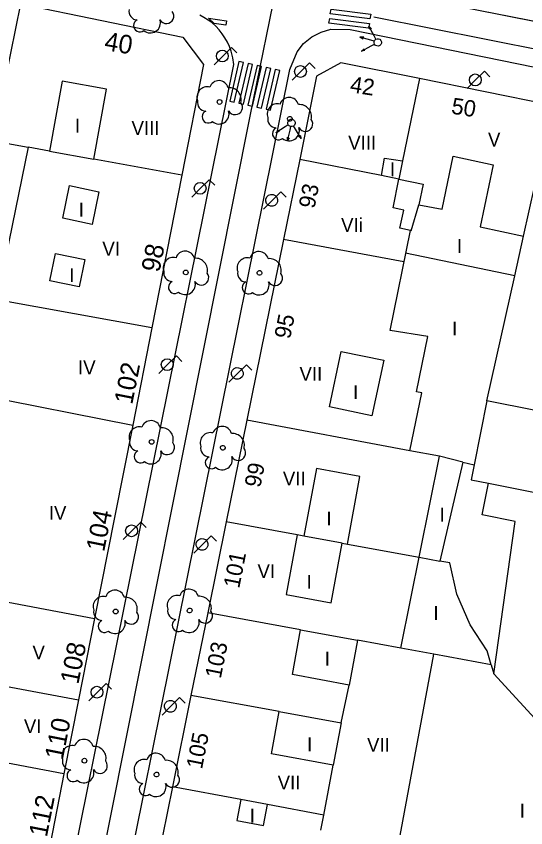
# Model space of a CAD drawing. Extents: x 282771 to 285132, y 4823109 to 4825496.
# Drawn here: x 284528 to 284582.8, y 4823154.5 to 4823241.9 of the extents above; entities that cross this region are included whole.
import ezdxf

# ---------------------------------------------------------------- set-up
doc = ezdxf.new("R2010")
doc.units = 0
for name, color, linetype in [('ACERA-BORDILLO', 7, 'Continuous'), ('ARBOL', 7, 'Continuous'), ('CALLE-EJE', 7, 'Continuous'), ('EDIFICIO', 7, 'Continuous'), ('FAROLA', 7, 'Continuous'), ('INTERIOR-EDIFICIO', 7, 'Continuous'), ('MEDIANERA', 7, 'Continuous'), ('NUM-PORTAL', 7, 'Continuous'), ('PASO-PEATONES', 7, 'Continuous'), ('SEMAFORO', 7, 'Continuous'), ('SENAL-VIARIA', 7, 'Continuous'), ('TXT-ALTURA-EDIFICIO', 7, 'Continuous')]:
    doc.layers.add(name, color=color, linetype=linetype)

msp = doc.modelspace()

# ---------------------------------------------------------------- linework, layer by layer
at = {"layer": 'ACERA-BORDILLO'}
for points in [[(284527.682, 4823132.699), (284528.089, 4823132.847), (284528.485, 4823133.026), (284529.05, 4823133.351), (284529.404, 4823133.597), (284529.899, 4823134.008), (284530.197, 4823134.309), (284530.591, 4823134.791), (284530.932, 4823135.296), (284551.397, 4823236.676), (284551.288, 4823237.405), (284551.101, 4823238.14), (284550.921, 4823238.625), (284550.702, 4823239.1), (284550.442, 4823239.561), (284550.143, 4823240.001), (284549.809, 4823240.418), (284549.442, 4823240.806), (284549.045, 4823241.161), (284548.624, 4823241.481), (284548.183, 4823241.764), (284547.727, 4823242.007)], [(284537.12, 4823135.346), (284557.418, 4823236.159), (284558.198, 4823238.07), (284558.894, 4823238.936), (284559.771, 4823239.658), (284560.776, 4823240.184), (284561.845, 4823240.488), (284563.909, 4823240.462), (284646.727, 4823223.558)]]:
    msp.add_lwpolyline(points, dxfattribs=at)
at = {"layer": 'ARBOL'}
for centre in [(284549.853, 4823232.653), (284546.226, 4823214.292), (284542.548, 4823196.041), (284538.677, 4823177.782), (284535.317, 4823161.714)]:
    msp.add_circle(centre, 0.255, dxfattribs=at)
for centre, radius, start, end in [((284541.034, 4823242.423), 0.935, 168.59898, 268.13236), ((284544.144, 4823241.893), 0.797, 208.96246, 38.99103), ((284541.274, 4823240.873), 0.672, 113.73672, 309.4725), ((284542.414, 4823241.173), 1.086, 228.95447, 17.92796), ((284549.783, 4823233.913), 1.038, 15.64228, 161.38435), ((284548.523, 4823233.183), 1.097, 75.4318, 200.55608), ((284550.913, 4823232.913), 1.272, 345.03273, 95.79925), ((284548.413, 4823232.613), 0.935, 168.59898, 268.13236), ((284551.523, 4823232.083), 0.797, 208.96246, 38.99103), ((284548.653, 4823231.063), 0.672, 113.73672, 309.4725), ((284549.793, 4823231.363), 1.086, 228.95447, 17.92796), ((284546.156, 4823215.552), 1.038, 15.64228, 161.38435), ((284544.897, 4823214.822), 1.097, 75.4318, 200.55608), ((284547.286, 4823214.552), 1.272, 345.03273, 95.79925), ((284544.787, 4823214.252), 0.935, 168.59898, 268.13236), ((284547.896, 4823213.722), 0.797, 208.96246, 38.99103), ((284545.027, 4823212.702), 0.672, 113.73672, 309.4725), ((284546.166, 4823213.002), 1.086, 228.95447, 17.92796), ((284542.478, 4823197.301), 1.038, 15.64228, 161.38435), ((284541.218, 4823196.571), 1.097, 75.4318, 200.55608), ((284543.608, 4823196.301), 1.272, 345.03273, 95.79925), ((284541.108, 4823196.001), 0.935, 168.59898, 268.13236), ((284544.218, 4823195.471), 0.797, 208.96246, 38.99103), ((284541.348, 4823194.451), 0.672, 113.73672, 309.4725), ((284542.488, 4823194.751), 1.086, 228.95447, 17.92796), ((284538.607, 4823179.042), 1.038, 15.64228, 161.38435), ((284537.347, 4823178.312), 1.097, 75.4318, 200.55608), ((284539.737, 4823178.042), 1.272, 345.03273, 95.79925), ((284537.237, 4823177.742), 0.935, 168.59898, 268.13236), ((284540.347, 4823177.212), 0.797, 208.96246, 38.99103), ((284537.477, 4823176.192), 0.672, 113.73672, 309.4725), ((284538.617, 4823176.492), 1.086, 228.95447, 17.92796), ((284535.247, 4823162.974), 1.038, 15.64228, 161.38435), ((284533.987, 4823162.244), 1.097, 75.4318, 200.55608), ((284536.377, 4823161.974), 1.272, 345.03273, 95.79925), ((284533.877, 4823161.674), 0.935, 168.59898, 268.13236), ((284536.987, 4823161.144), 0.797, 208.96246, 38.99103), ((284534.117, 4823160.124), 0.672, 113.73672, 309.4725), ((284535.257, 4823160.424), 1.086, 228.95447, 17.92796)]:
    msp.add_arc(centre, radius, start, end, dxfattribs=at)
for centre, major_axis, start_param, end_param in [((284557.347, 4823232.103), (0.622, 0.831), 5.628095, 8.171774), ((284556.087, 4823231.373), (0.657, 0.878), 0.388434, 2.572264), ((284558.477, 4823231.103), (0.763, 1.019), 5.093858, 7.027098), ((284555.977, 4823230.803), (-0.561, -0.749), 5.1561, 6.893286), ((284559.087, 4823230.273), (-0.478, -0.638), 5.860576, 9.1772), ((284556.217, 4823229.253), (-0.403, -0.538), 4.198573, 7.614807), ((284557.357, 4823229.553), (-0.651, -0.869), 6.209502, 8.80958), ((284554.097, 4823215.506), (0.622, 0.831), 5.628095, 8.171774), ((284552.837, 4823214.776), (0.657, 0.878), 0.388434, 2.572264), ((284555.227, 4823214.506), (0.763, 1.019), 5.093858, 7.027098), ((284552.727, 4823214.206), (-0.561, -0.749), 5.1561, 6.893286), ((284555.837, 4823213.676), (-0.478, -0.638), 5.860576, 9.1772), ((284552.967, 4823212.656), (-0.403, -0.538), 4.198573, 7.614807), ((284554.107, 4823212.956), (-0.651, -0.869), 6.209502, 8.80958), ((284550.128, 4823196.677), (0.622, 0.831), 5.628095, 8.171774), ((284548.868, 4823195.947), (0.657, 0.878), 0.388434, 2.572264), ((284551.258, 4823195.677), (0.763, 1.019), 5.093858, 7.027098), ((284548.758, 4823195.377), (-0.561, -0.749), 5.1561, 6.893286), ((284551.868, 4823194.847), (-0.478, -0.638), 5.860576, 9.1772), ((284548.998, 4823193.827), (-0.403, -0.538), 4.198573, 7.614807), ((284550.138, 4823194.127), (-0.651, -0.869), 6.209502, 8.80958), ((284546.57, 4823179.148), (0.622, 0.831), 5.628095, 8.171774), ((284545.31, 4823178.418), (0.657, 0.878), 0.388434, 2.572264), ((284547.7, 4823178.148), (0.763, 1.019), 5.093858, 7.027098), ((284545.2, 4823177.848), (-0.561, -0.749), 5.1561, 6.893286), ((284548.31, 4823177.318), (-0.478, -0.638), 5.860576, 9.1772), ((284545.44, 4823176.298), (-0.403, -0.538), 4.198573, 7.614807), ((284546.58, 4823176.598), (-0.651, -0.869), 6.209502, 8.80958), ((284543.012, 4823161.483), (0.622, 0.831), 5.628095, 8.171774), ((284541.752, 4823160.753), (0.657, 0.878), 0.388434, 2.572264), ((284544.142, 4823160.483), (0.763, 1.019), 5.093858, 7.027098), ((284541.642, 4823160.183), (-0.561, -0.749), 5.1561, 6.893286), ((284544.752, 4823159.653), (-0.478, -0.638), 5.860576, 9.1772), ((284541.882, 4823158.633), (-0.403, -0.538), 4.198573, 7.614807), ((284543.022, 4823158.933), (-0.651, -0.869), 6.209502, 8.80958)]:
    msp.add_ellipse(centre, major_axis=major_axis, ratio=0.999979, start_param=start_param, end_param=end_param, dxfattribs=at)
for centre in [(284557.417, 4823230.843), (284554.167, 4823214.246), (284550.198, 4823195.417), (284546.64, 4823177.888), (284543.082, 4823160.223)]:
    msp.add_ellipse(centre, major_axis=(0.153, 0.204), ratio=0.999979, dxfattribs=at)
at = {"layer": 'CALLE-EJE'}
for points in [[(284532.164, 4823126.523), (284534.816, 4823139.02), (284553.15, 4823231.134), (284556.327, 4823246.798)], [(284556.327, 4823246.798), (284597.841, 4823238.539)]]:
    msp.add_lwpolyline(points, dxfattribs=at)
at = {"layer": 'EDIFICIO'}
for points in [[(284545.814, 4823224.773), (284542.564, 4823208.323), (284540.514, 4823197.863), (284538.554, 4823187.893), (284536.414, 4823177.033), (284534.684, 4823168.263), (284533.114, 4823160.304), (284531.364, 4823151.444), (284528.644, 4823137.654), (284526.583, 4823136.033), (284464.195, 4823148.414), (284462.125, 4823151.514), (284465.355, 4823168.013), (284468.445, 4823183.803), (284473.415, 4823209.243), (284476.655, 4823225.803), (284481.415, 4823250.143), (284485.015, 4823252.093), (284528.474, 4823243.213), (284545.914, 4823239.643), (284548.134, 4823236.683), (284545.814, 4823224.773)], [(284645.31, 4823220.356), (284627.07, 4823223.996), (284626.73, 4823222.066), (284605.73, 4823226.286), (284606.03, 4823228.216), (284585.51, 4823232.326), (284571.36, 4823235.176), (284562.9, 4823236.886), (284560.3, 4823235.426), (284558.49, 4823226.476), (284556.73, 4823217.836), (284552.789, 4823198.375), (284550.569, 4823187.435), (284548.579, 4823177.635), (284546.779, 4823168.745), (284544.789, 4823158.915), (284543.179, 4823150.935)], [(284615.957, 4823172.394), (284612.339, 4823155.075), (284597.259, 4823157.935), (284592.309, 4823161.175), (284589.439, 4823160.085), (284587.759, 4823161.905), (284579.359, 4823171.065), (284581.669, 4823187.465), (284578.119, 4823188.185), (284578.809, 4823191.605), (284599.429, 4823187.486), (284599.719, 4823188.936), (284618.939, 4823185.096), (284618.649, 4823183.646), (284637.189, 4823179.936), (284640.379, 4823179.306)]]:
    msp.add_lwpolyline(points, dxfattribs=at)
at = {"layer": 'FAROLA'}
for p, q in [((284551.133, 4823238.532), (284550.193, 4823237.602)), ((284551.723, 4823237.942), (284551.133, 4823238.532)), ((284550.193, 4823237.602), (284549.263, 4823236.662)), ((284559.544, 4823236.863), (284558.604, 4823235.933)), ((284560.134, 4823236.273), (284559.544, 4823236.863)), ((284558.604, 4823235.933), (284557.674, 4823234.993)), ((284578.356, 4823235.963), (284577.416, 4823235.033)), ((284578.946, 4823235.373), (284578.356, 4823235.963)), ((284577.416, 4823235.033), (284576.486, 4823234.093)), ((284548.746, 4823224.286), (284547.806, 4823223.356)), ((284549.336, 4823223.696), (284548.746, 4823224.286)), ((284547.806, 4823223.356), (284546.876, 4823222.416)), ((284556.45, 4823222.988), (284555.51, 4823222.058)), ((284557.04, 4823222.398), (284556.45, 4823222.988)), ((284555.51, 4823222.058), (284554.58, 4823221.118)), ((284545.208, 4823205.297), (284544.268, 4823204.367)), ((284545.798, 4823204.707), (284545.208, 4823205.297)), ((284544.268, 4823204.367), (284543.338, 4823203.427)), ((284552.74, 4823204.346), (284551.8, 4823203.416)), ((284553.33, 4823203.756), (284552.74, 4823204.346)), ((284551.8, 4823203.416), (284550.87, 4823202.476)), ((284541.37, 4823187.403), (284540.43, 4823186.473)), ((284541.96, 4823186.813), (284541.37, 4823187.403)), ((284540.43, 4823186.473), (284539.5, 4823185.533)), ((284548.955, 4823185.932), (284548.015, 4823185.002)), ((284549.545, 4823185.342), (284548.955, 4823185.932)), ((284548.015, 4823185.002), (284547.085, 4823184.062)), ((284537.645, 4823170.021), (284536.705, 4823169.091)), ((284538.235, 4823169.431), (284537.645, 4823170.021)), ((284536.705, 4823169.091), (284535.775, 4823168.151)), ((284545.549, 4823168.503), (284544.609, 4823167.573)), ((284546.139, 4823167.913), (284545.549, 4823168.503)), ((284544.609, 4823167.573), (284543.679, 4823166.633))]:
    msp.add_line(p, q, dxfattribs=at)
for centre, radius in [((284550.153, 4823237.602), 0.637), ((284558.564, 4823235.933), 0.638), ((284577.376, 4823235.033), 0.638), ((284547.766, 4823223.356), 0.637), ((284544.228, 4823204.367), 0.637), ((284540.39, 4823186.473), 0.637), ((284536.665, 4823169.091), 0.637)]:
    msp.add_circle(centre, radius, dxfattribs=at)
for centre in [(284555.47, 4823222.058), (284551.76, 4823203.416), (284547.975, 4823185.002), (284544.569, 4823167.573)]:
    msp.add_ellipse(centre, major_axis=(0.372, 0.518), ratio=0.999979, dxfattribs=at)
at = {"layer": 'INTERIOR-EDIFICIO'}
msp.add_line((284569.16, 4823224.356), (284567.28, 4823224.729), dxfattribs=at)
for points in [[(284507.575, 4823236.593), (284506.895, 4823232.843), (284512.155, 4823231.763), (284512.435, 4823232.663), (284525.753, 4823229.931), (284525.454, 4823228.473), (284529.274, 4823227.773), (284523.744, 4823200.913), (284521.744, 4823191.203), (284519.497, 4823180.247)], [(284537.684, 4823234.023), (284532.914, 4823234.883), (284531.544, 4823227.361), (284536.315, 4823226.496), (284537.684, 4823234.023)], [(284567.28, 4823224.729), (284567.62, 4823226.606), (284569.55, 4823226.306), (284569.16, 4823224.356)], [(284569.16, 4823224.356), (284571.76, 4823223.786), (284571.3, 4823221.586), (284573.81, 4823221.106), (284575, 4823226.816), (284579.3, 4823225.896), (284577.91, 4823219.196), (284582.564, 4823218.185), (284583.78, 4823223.656), (284602.87, 4823219.646), (284602.38, 4823217.436), (284626.59, 4823212.346), (284627.05, 4823214.576), (284637.93, 4823212.306), (284633.4, 4823189.566), (284622.26, 4823191.776), (284622.72, 4823194.136), (284600.01, 4823198.686), (284599.57, 4823196.296), (284578.629, 4823200.476), (284577.249, 4823193.576), (284576.929, 4823191.975), (284578.809, 4823191.605)], [(284569.109, 4823152.675), (284572.917, 4823173.183), (284569.378, 4823173.83), (284573.519, 4823194.505), (284570.34, 4823195.099), (284571.639, 4823201.326), (284571.049, 4823201.446), (284572.27, 4823207.396), (284568.21, 4823208.046), (284570.4, 4823218.816), (284569.26, 4823219.066), (284569.67, 4823221.006), (284568.53, 4823221.246), (284569.16, 4823224.356)], [(284536.874, 4823222.993), (284536.134, 4823219.473), (284532.984, 4823220.133), (284533.724, 4823223.653), (284536.874, 4823222.993)], [(284535.344, 4823215.703), (284534.734, 4823212.753), (284531.584, 4823213.403), (284532.194, 4823216.343), (284535.344, 4823215.703)], [(284567.529, 4823204.836), (284566.259, 4823198.845), (284561.689, 4823199.805), (284562.959, 4823205.795), (284567.529, 4823204.836)], [(284558.941, 4823185.895), (284558.22, 4823186.028), (284557.039, 4823179.615), (284561.879, 4823178.715), (284563.05, 4823185.139), (284563.629, 4823185.032), (284564.959, 4823192.305), (284560.279, 4823193.175), (284558.941, 4823185.895)], [(284563.819, 4823169.865), (284557.689, 4823170.985), (284558.57, 4823175.807), (284564.698, 4823174.686), (284563.819, 4823169.865)], [(284562.077, 4823161.249), (284555.439, 4823162.465), (284556.269, 4823167.015), (284562.929, 4823165.805), (284562.077, 4823161.249)], [(284555.02, 4823156.992), (284552.148, 4823157.532), (284551.709, 4823155.285), (284554.589, 4823154.735), (284555.02, 4823156.992)]]:
    msp.add_lwpolyline(points, dxfattribs=at)
at = {"layer": 'MEDIANERA'}
for p, q in [((284567.28, 4823224.729), (284558.49, 4823226.476)), ((284570.494, 4823218.792), (284571.3, 4823221.586)), ((284581.62, 4823213.946), (284582.564, 4823218.185)), ((284569.69, 4823215.446), (284556.73, 4823217.836)), ((284581.62, 4823213.946), (284569.88, 4823216.366)), ((284578.629, 4823200.476), (284581.62, 4823213.946)), ((284570.34, 4823195.099), (284552.789, 4823198.375)), ((284576.029, 4823193.875), (284573.519, 4823194.505)), ((284576.029, 4823193.875), (284573.559, 4823183.205)), ((284576.029, 4823193.875), (284577.249, 4823193.576)), ((284558.22, 4823186.028), (284550.569, 4823187.435)), ((284563.05, 4823185.139), (284558.941, 4823185.895)), ((284558.57, 4823175.807), (284548.579, 4823177.635)), ((284569.378, 4823173.83), (284564.698, 4823174.686)), ((284579.079, 4823172.055), (284572.917, 4823173.183)), ((284579.079, 4823172.055), (284579.359, 4823171.065)), ((284562.929, 4823165.805), (284563.819, 4823169.865)), ((284556.269, 4823167.015), (284546.779, 4823168.745)), ((284561.069, 4823155.855), (284562.077, 4823161.249)), ((284552.148, 4823157.532), (284544.789, 4823158.915)), ((284561.069, 4823155.855), (284555.02, 4823156.992)), ((284560.769, 4823154.245), (284561.069, 4823155.855))]:
    msp.add_line(p, q, dxfattribs=at)
for points in [[(284525.753, 4823229.931), (284528.474, 4823243.213)], [(284571.36, 4823235.176), (284569.556, 4823226.304), (284569.16, 4823224.356)], [(284531.544, 4823227.361), (284529.274, 4823227.773)], [(284545.814, 4823224.773), (284536.315, 4823226.496)], [(284542.564, 4823208.323), (284525.895, 4823211.355), (284522.494, 4823211.973)], [(284523.794, 4823201.163), (284540.514, 4823197.863)], [(284563.629, 4823185.032), (284571.329, 4823183.616), (284573.559, 4823183.205)], [(284579.079, 4823172.055), (284578.669, 4823173.545), (284576.819, 4823176.355), (284575.399, 4823179.655), (284574.629, 4823183.015), (284573.559, 4823183.205)], [(284523.654, 4823179.443), (284536.414, 4823177.033)], [(284521.806, 4823170.69), (284534.684, 4823168.263)], [(284533.114, 4823160.304), (284524.174, 4823161.984)]]:
    msp.add_lwpolyline(points, dxfattribs=at)
at = {"layer": 'PASO-PEATONES'}
for p, q in [((284551.946, 4823236.999), (284550.952, 4823232.747)), ((284551.44, 4823232.639), (284552.434, 4823236.891)), ((284552.922, 4823236.783), (284551.928, 4823232.532)), ((284552.434, 4823236.891), (284551.946, 4823236.999)), ((284552.417, 4823232.424), (284553.411, 4823236.676)), ((284553.899, 4823236.568), (284552.905, 4823232.316)), ((284553.411, 4823236.676), (284552.922, 4823236.783)), ((284554.387, 4823236.46), (284553.899, 4823236.568)), ((284553.393, 4823232.208), (284554.387, 4823236.46)), ((284554.876, 4823236.352), (284553.882, 4823232.101)), ((284554.37, 4823231.993), (284555.364, 4823236.245)), ((284555.852, 4823236.137), (284554.858, 4823231.885)), ((284555.364, 4823236.245), (284554.876, 4823236.352)), ((284555.346, 4823231.777), (284556.34, 4823236.029)), ((284556.34, 4823236.029), (284555.852, 4823236.137)), ((284550.952, 4823232.747), (284551.44, 4823232.639)), ((284551.928, 4823232.532), (284552.417, 4823232.424)), ((284552.905, 4823232.316), (284553.393, 4823232.208)), ((284553.882, 4823232.101), (284554.37, 4823231.993)), ((284554.858, 4823231.885), (284555.346, 4823231.777))]:
    msp.add_line(p, q, dxfattribs=at)
for points in [[(284561.774, 4823242.152), (284561.865, 4823242.645), (284566.131, 4823242.114), (284566.04, 4823241.622)], [(284549.28, 4823241.088), (284548.674, 4823241.682), (284550.605, 4823241.4), (284550.515, 4823240.908)], [(284561.627, 4823241.135), (284561.717, 4823241.627), (284565.983, 4823241.097), (284565.893, 4823240.604)]]:
    msp.add_lwpolyline(points, close=True, dxfattribs=at)
at = {"layer": 'SEMAFORO'}
for p, q in [((284566.497, 4823239.778), (284565.923, 4823240.832)), ((284566.017, 4823240.45), (284565.923, 4823240.832)), ((284566.192, 4823240.546), (284565.923, 4823240.832)), ((284565.365, 4823239.64), (284564.967, 4823239.639)), ((284566.12, 4823239.3), (284564.967, 4823239.639)), ((284565.301, 4823239.423), (284564.967, 4823239.639)), ((284566.5, 4823239.188), (284566.12, 4823239.3)), ((284566.688, 4823239.427), (284566.497, 4823239.778)), ((284565.124, 4823238.119), (284566.177, 4823238.693)), ((284565.124, 4823238.119), (284565.41, 4823238.388)), ((284566.177, 4823238.693), (284566.529, 4823238.884)), ((284565.505, 4823238.213), (284565.124, 4823238.119)), ((284556.912, 4823229.98), (284555.896, 4823229.342)), ((284556.164, 4823229.629), (284555.896, 4823229.342)), ((284557.251, 4823230.193), (284556.912, 4823229.98)), ((284557.413, 4823229.634), (284557.145, 4823228.462)), ((284557.501, 4823230.02), (284557.413, 4823229.634)), ((284558.015, 4823229.728), (284557.802, 4823230.067)), ((284558.653, 4823228.712), (284558.015, 4823229.728)), ((284556.271, 4823229.46), (284555.896, 4823229.342)), ((284557.12, 4823228.859), (284557.145, 4823228.462)), ((284557.34, 4823228.809), (284557.145, 4823228.462)), ((284558.653, 4823228.712), (284558.366, 4823228.98)), ((284558.536, 4823229.087), (284558.653, 4823228.712))]:
    msp.add_line(p, q, dxfattribs=at)
for centre, major_axis in [((284566.88, 4823239.076), (0.233, 0.325)), ((284557.59, 4823230.406), (-0.233, -0.325))]:
    msp.add_ellipse(centre, major_axis=major_axis, ratio=0.999978, dxfattribs=at)
at = {"layer": 'SENAL-VIARIA'}
for p, q in [((284567.029, 4823244.669), (284643.721, 4823229.411)), ((284566.465, 4823241.835), (284643.157, 4823226.577))]:
    msp.add_line(p, q, dxfattribs=at)

# ---------------------------------------------------------------- texts
at = {"layer": 'NUM-PORTAL'}
for s, height, rotation, p in [('40', 2, 350.61004, (284537.378, 4823238.258)), ('42', 1.75, 351.3205, (284563.818, 4823233.714)), ('50', 1.75, 351.3205, (284574.726, 4823231.403)), ('93', 1.75, 78.76953, (284560.068, 4823221.1)), ('98', 2, 78.77004, (284543.377, 4823214.23)), ('95', 1.75, 78.76953, (284557.448, 4823207.057)), ('102', 2, 78.77004, (284540.458, 4823200.001)), ('99', 1.75, 78.76953, (284554.238, 4823191.05)), ('104', 2, 78.77004, (284537.433, 4823184.136)), ('101', 1.75, 78.76953, (284551.967, 4823180.205)), ('103', 1.75, 78.76953, (284549.984, 4823170.488)), ('108', 2, 78.77004, (284534.657, 4823169.873)), ('110', 2, 78.77004, (284532.978, 4823161.712)), ('105', 1.75, 78.76953, (284547.964, 4823160.725)), ('112', 2, 78.77004, (284531.269, 4823153.407))]:
    msp.add_text(s, height=height, rotation=rotation, dxfattribs=at).set_placement(p)
at = {"layer": 'TXT-ALTURA-EDIFICIO'}
for s, rotation, p in [('I', 0.00004, (284534.303, 4823229.343)), ('VIII', 0.00004, (284540.384, 4823229.093)), ('VIII', 0.00058, (284563.699, 4823227.516)), ('V', 0.00058, (284578.741, 4823227.856)), ('I', 0.00058, (284568.199, 4823224.636)), ('I', 0.00004, (284534.703, 4823220.293)), ('VIi', 0.00058, (284562.934, 4823218.656)), ('VI', 0.00004, (284537.245, 4823216.093)), ('I', 0.00058, (284575.399, 4823216.406)), ('I', 0.00004, (284533.683, 4823213.253)), ('I', 0.00058, (284574.878, 4823207.506)), ('IV', 0.00004, (284534.625, 4823203.313)), ('VII', 0.00058, (284558.459, 4823202.625)), ('I', 0.00058, (284564.228, 4823200.655)), ('VII', 0.00058, (284556.669, 4823191.355)), ('IV', 0.00004, (284531.485, 4823187.653)), ('I', 0.00058, (284561.358, 4823187.045)), ('I', 0.00058, (284573.538, 4823187.455)), ('VI', 0.00058, (284553.94, 4823181.375)), ('I', 0.00058, (284559.208, 4823180.225)), ('I', 0.00058, (284572.868, 4823176.875)), ('V', 0.00004, (284529.726, 4823172.613)), ('I', 0.00058, (284561.178, 4823171.945)), ('VI', 0.00004, (284528.805, 4823164.684)), ('I', 0.00058, (284559.278, 4823162.715)), ('VII', 0.00058, (284565.729, 4823162.675)), ('VII', 0.00058, (284556.109, 4823158.615)), ('I', 0.00058, (284582.158, 4823155.575)), ('I', 0.00058, (284553.108, 4823155.035))]:
    msp.add_text(s, height=1.5, rotation=rotation, dxfattribs=at).set_placement(p)

doc.saveas('drawing.dxf')
